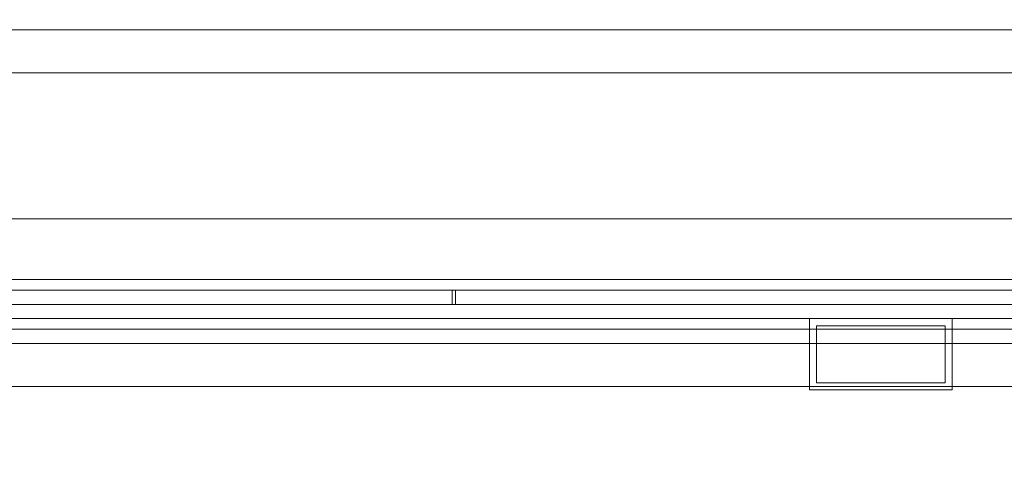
# Model space of a CAD drawing. Header units: millimetres. Extents: x -4395 to 65662, y -65530 to 6847.
# Tile 893 of 1034: x 25979 to 26255, y 1241 to 1367. Entities that reach past the tile are written whole.
import ezdxf

# ---------------------------------------------------------------- set-up
doc = ezdxf.new("R2010")
doc.units = ezdxf.units.MM
for name, color, linetype, lineweight in [('COTAS_P', 1, 'Continuous', 0), ('lateral_briquetadora', 7, 'Continuous', 0), ('lateral_C05', 7, 'Continuous', 0)]:
    doc.layers.add(name, color=color, linetype=linetype, lineweight=lineweight)
doc.dimstyles.new('R19_100', dxfattribs={"dimtxt": 250, "dimasz": 150, "dimexe": 150, "dimexo": 80, "dimgap": 100, "dimtad": 1, "dimtih": 1, "dimtoh": 1, "dimdsep": 46, "dimcen": 0.09, "dimadec": 0, "dimazin": 0, "dimtfac": 1, "dimtdec": 4, "dimtofl": 0, "dimtmove": 0, "dimatfit": 3, "dimfxl": 1, "dimtolj": 1, "dimtzin": 0, "dimarcsym": 0})

# ---------------------------------------------------------------- blocks, each defined once
blk = doc.blocks.new('DIM_R33_7')
at = {"layer": 'COTAS_P'}
for p, q in [((24250.07, 2141), (24400.07, 2186)), ((26750.07, 2141), (26600.07, 2186)), ((24250.07, 1241), (24250.07, 2141)), ((24250.07, 2141), (26750.07, 2141)), ((24250.07, 2141), (24400.07, 2096)), ((26750.07, 2141), (26600.07, 2096)), ((26750.07, 1241), (26750.07, 2141))]:
    blk.add_line(p, q, dxfattribs=at)
blk.add_text('2500 P', height=250, dxfattribs=at).set_placement((25500.07, 2241))

msp = doc.modelspace()

# ---------------------------------------------------------------- linework, layer by layer
at = {"layer": 'lateral_briquetadora'}
for p, q in [((26525.067, 1364), (25905.067, 1364)), ((26525.067, 1352), (25905.067, 1352)), ((26525.067, 1276), (25905.067, 1276)), ((26535.067, 1264), (25905.067, 1264)), ((25950.067, 1264), (26520.067, 1264))]:
    msp.add_line(p, q, dxfattribs=at)
at = {"layer": 'lateral_C05'}
for p, q in [((24310.067, 1311), (26690.067, 1311)), ((24250.067, 1294), (26750.067, 1294)), ((24310.067, 1294), (26690.067, 1294)), ((26067.071, 1294), (26067.081, 1294)), ((26067.081, 1294), (26067.098, 1294)), ((26067.098, 1294), (26067.122, 1294)), ((26067.122, 1294), (26067.153, 1294)), ((26067.153, 1294), (26067.19, 1294)), ((26067.19, 1294), (26067.233, 1294)), ((26067.233, 1294), (26067.283, 1294)), ((26067.283, 1294), (26067.34, 1294)), ((26067.34, 1294), (26067.402, 1294)), ((26067.402, 1294), (26067.471, 1294)), ((26067.471, 1294), (26067.545, 1294)), ((26067.545, 1294), (26067.625, 1294)), ((26067.625, 1294), (26067.711, 1294)), ((26067.711, 1294), (26067.802, 1294)), ((26067.802, 1294), (26067.897, 1294)), ((26067.897, 1294), (26067.998, 1294)), ((26067.998, 1294), (26068.103, 1294)), ((26068.103, 1294), (26068.212, 1294)), ((26068.212, 1294), (26068.325, 1294)), ((26068.325, 1294), (26068.442, 1294)), ((26068.442, 1294), (26068.563, 1294)), ((26068.563, 1294), (26068.686, 1294)), ((26068.686, 1294), (26068.813, 1294)), ((26068.813, 1294), (26068.942, 1294)), ((26068.942, 1294), (26069.073, 1294)), ((26069.073, 1294), (26069.206, 1294)), ((26069.206, 1294), (26069.34, 1294)), ((26069.34, 1294), (26069.476, 1294)), ((26069.476, 1294), (26069.612, 1294)), ((26069.612, 1294), (26069.749, 1294)), ((26069.749, 1294), (26069.886, 1294)), ((26069.886, 1294), (26070.023, 1294)), ((26070.023, 1294), (26070.159, 1294)), ((26070.159, 1294), (26070.295, 1294)), ((26070.295, 1294), (26070.429, 1294)), ((26070.429, 1294), (26070.562, 1294)), ((26070.562, 1294), (26070.693, 1294)), ((26070.693, 1294), (26070.822, 1294)), ((26070.822, 1294), (26070.949, 1294)), ((26070.949, 1294), (26071.072, 1294)), ((26071.072, 1294), (26071.192, 1294)), ((26071.192, 1294), (26071.309, 1294)), ((26071.309, 1294), (26071.423, 1294)), ((26071.423, 1294), (26071.532, 1294)), ((26071.532, 1294), (26071.637, 1294)), ((26071.637, 1294), (26071.738, 1294)), ((26071.738, 1294), (26071.833, 1294)), ((26071.833, 1294), (26071.924, 1294)), ((26071.924, 1294), (26072.01, 1294)), ((26072.01, 1294), (26072.09, 1294)), ((26072.09, 1294), (26072.164, 1294)), ((26072.164, 1294), (26072.233, 1294)), ((26072.233, 1294), (26072.295, 1294)), ((26072.295, 1294), (26072.352, 1294)), ((26072.352, 1294), (26072.402, 1294)), ((26072.402, 1294), (26072.445, 1294)), ((26072.445, 1294), (26072.482, 1294)), ((26072.482, 1294), (26072.513, 1294)), ((26072.513, 1294), (26072.537, 1294)), ((26072.537, 1294), (26072.554, 1294)), ((26072.554, 1294), (26072.564, 1294)), ((26128.071, 1294), (26128.081, 1294)), ((26128.081, 1294), (26128.098, 1294)), ((26128.098, 1294), (26128.122, 1294)), ((26128.122, 1294), (26128.153, 1294)), ((26128.153, 1294), (26128.19, 1294)), ((26128.19, 1294), (26128.233, 1294)), ((26128.233, 1294), (26128.283, 1294)), ((26128.283, 1294), (26128.34, 1294)), ((26128.34, 1294), (26128.402, 1294)), ((26128.402, 1294), (26128.471, 1294)), ((26128.471, 1294), (26128.545, 1294)), ((26128.545, 1294), (26128.625, 1294)), ((26128.625, 1294), (26128.711, 1294)), ((26128.711, 1294), (26128.802, 1294)), ((26128.802, 1294), (26128.897, 1294)), ((26128.897, 1294), (26128.998, 1294)), ((26128.998, 1294), (26129.103, 1294)), ((26129.103, 1294), (26129.212, 1294)), ((26129.212, 1294), (26129.325, 1294)), ((26129.325, 1294), (26129.442, 1294)), ((26129.442, 1294), (26129.563, 1294)), ((26129.563, 1294), (26129.686, 1294)), ((26129.686, 1294), (26129.813, 1294)), ((26129.813, 1294), (26129.942, 1294)), ((26129.942, 1294), (26130.073, 1294)), ((26130.073, 1294), (26130.206, 1294)), ((26130.206, 1294), (26130.34, 1294)), ((26130.34, 1294), (26130.476, 1294)), ((26130.476, 1294), (26130.612, 1294)), ((26130.612, 1294), (26130.749, 1294)), ((26130.749, 1294), (26130.886, 1294)), ((26130.886, 1294), (26131.023, 1294)), ((26131.023, 1294), (26131.159, 1294)), ((26131.159, 1294), (26131.295, 1294)), ((26131.295, 1294), (26131.429, 1294)), ((26131.429, 1294), (26131.562, 1294)), ((26131.562, 1294), (26131.693, 1294)), ((26131.693, 1294), (26131.822, 1294)), ((26131.822, 1294), (26131.949, 1294)), ((26131.949, 1294), (26132.072, 1294)), ((26132.072, 1294), (26132.192, 1294)), ((26132.192, 1294), (26132.309, 1294)), ((26132.309, 1294), (26132.423, 1294)), ((26132.423, 1294), (26132.532, 1294)), ((26132.532, 1294), (26132.637, 1294)), ((26132.637, 1294), (26132.738, 1294)), ((26132.738, 1294), (26132.833, 1294)), ((26132.833, 1294), (26132.924, 1294)), ((26132.924, 1294), (26133.01, 1294)), ((26133.01, 1294), (26133.09, 1294)), ((26133.09, 1294), (26133.164, 1294)), ((26133.164, 1294), (26133.233, 1294)), ((26133.233, 1294), (26133.295, 1294)), ((26133.295, 1294), (26133.352, 1294)), ((26133.352, 1294), (26133.402, 1294)), ((26133.402, 1294), (26133.445, 1294)), ((26133.445, 1294), (26133.482, 1294)), ((26133.482, 1294), (26133.513, 1294)), ((26133.513, 1294), (26133.537, 1294)), ((26133.537, 1294), (26133.554, 1294)), ((26133.554, 1294), (26133.564, 1294)), ((24250.067, 1291), (26750.067, 1291)), ((24310.067, 1291), (26690.067, 1291)), ((25500.567, 1291), (26099.817, 1291)), ((26062.826, 1291), (26062.841, 1291)), ((26062.841, 1291), (26062.863, 1291)), ((26062.863, 1291), (26062.893, 1291)), ((26062.893, 1291), (26062.93, 1291)), ((26062.93, 1291), (26062.974, 1291)), ((26062.974, 1291), (26063.025, 1291)), ((26063.025, 1291), (26063.083, 1291)), ((26063.083, 1291), (26063.148, 1291)), ((26063.148, 1291), (26063.219, 1291)), ((26063.219, 1291), (26063.297, 1291)), ((26063.297, 1291), (26063.382, 1291)), ((26063.382, 1291), (26063.472, 1291)), ((26063.472, 1291), (26063.568, 1291)), ((26063.568, 1291), (26063.67, 1291)), ((26063.67, 1291), (26063.777, 1291)), ((26063.777, 1291), (26063.889, 1291)), ((26063.889, 1291), (26064.006, 1291)), ((26064.006, 1291), (26064.128, 1291)), ((26064.128, 1291), (26064.253, 1291)), ((26064.253, 1291), (26064.383, 1291)), ((26064.383, 1291), (26064.516, 1291)), ((26064.516, 1291), (26064.652, 1291)), ((26064.652, 1291), (26064.791, 1291)), ((26064.698, 1291), (26064.711, 1291)), ((26064.721, 1291), (26064.704, 1291)), ((26064.711, 1291), (26064.731, 1291)), ((26064.745, 1291), (26064.721, 1291)), ((26064.731, 1291), (26064.759, 1291)), ((26064.777, 1291), (26064.745, 1291)), ((26064.759, 1291), (26064.794, 1291)), ((26064.816, 1291), (26064.777, 1291)), ((26064.791, 1291), (26064.933, 1291)), ((26064.794, 1291), (26064.836, 1291)), ((26064.862, 1291), (26064.816, 1291)), ((26064.836, 1291), (26064.885, 1291)), ((26064.915, 1291), (26064.862, 1291)), ((26064.885, 1291), (26064.942, 1291)), ((26064.975, 1291), (26064.915, 1291)), ((26064.933, 1291), (26065.077, 1291)), ((26064.942, 1291), (26065.005, 1291)), ((26065.042, 1291), (26064.975, 1291)), ((26065.005, 1291), (26065.075, 1291)), ((26065.115, 1291), (26065.042, 1291)), ((26065.151, 1291), (26065.075, 1291)), ((26065.077, 1291), (26065.223, 1291)), ((26065.195, 1291), (26065.115, 1291)), ((26069.401, 1291), (26065.151, 1291)), ((26065.28, 1291), (26065.195, 1291)), ((26065.223, 1291), (26065.37, 1291)), ((26065.372, 1291), (26065.28, 1291)), ((26065.37, 1291), (26065.519, 1291)), ((26065.47, 1291), (26065.372, 1291)), ((26065.573, 1291), (26065.47, 1291)), ((26065.519, 1291), (26065.668, 1291)), ((26065.682, 1291), (26065.573, 1291)), ((26065.817, 1291), (26065.668, 1291)), ((26065.795, 1291), (26065.682, 1291)), ((26065.913, 1291), (26065.795, 1291)), ((26073.817, 1291), (26065.817, 1291)), ((26066.036, 1291), (26065.913, 1291)), ((26066.163, 1291), (26066.036, 1291)), ((26066.293, 1291), (26066.163, 1291)), ((26066.427, 1291), (26066.293, 1291)), ((26066.564, 1291), (26066.427, 1291)), ((26066.704, 1291), (26066.564, 1291)), ((26066.847, 1291), (26066.704, 1291)), ((26066.991, 1291), (26066.847, 1291)), ((26067.138, 1291), (26066.991, 1291)), ((26067.071, 1291), (26067.081, 1291)), ((26067.081, 1291), (26067.098, 1291)), ((26067.098, 1291), (26067.122, 1291)), ((26067.122, 1291), (26067.153, 1291)), ((26067.285, 1291), (26067.138, 1291)), ((26067.153, 1291), (26067.19, 1291)), ((26067.19, 1291), (26067.233, 1291)), ((26067.233, 1291), (26067.283, 1291)), ((26067.283, 1291), (26067.34, 1291)), ((26067.434, 1291), (26067.285, 1291)), ((26067.34, 1291), (26067.402, 1291)), ((26067.402, 1291), (26067.471, 1291)), ((26067.583, 1291), (26067.434, 1291)), ((26067.471, 1291), (26067.545, 1291)), ((26067.545, 1291), (26067.625, 1291)), ((26067.733, 1291), (26067.583, 1291)), ((26067.625, 1291), (26067.711, 1291)), ((26067.711, 1291), (26067.802, 1291)), ((26067.882, 1291), (26067.733, 1291)), ((26067.802, 1291), (26067.897, 1291)), ((26068.031, 1291), (26067.882, 1291)), ((26067.897, 1291), (26067.998, 1291)), ((26067.998, 1291), (26068.103, 1291)), ((26068.179, 1291), (26068.031, 1291)), ((26068.103, 1291), (26068.212, 1291)), ((26068.326, 1291), (26068.179, 1291)), ((26068.212, 1291), (26068.325, 1291)), ((26068.325, 1291), (26068.442, 1291)), ((26068.472, 1291), (26068.326, 1291)), ((26068.442, 1291), (26068.563, 1291)), ((26068.615, 1291), (26068.472, 1291)), ((26068.563, 1291), (26068.686, 1291)), ((26068.756, 1291), (26068.615, 1291)), ((26068.686, 1291), (26068.813, 1291)), ((26068.895, 1291), (26068.756, 1291)), ((26068.813, 1291), (26068.942, 1291)), ((26069.03, 1291), (26068.895, 1291)), ((26068.942, 1291), (26069.073, 1291)), ((26069.162, 1291), (26069.03, 1291)), ((26069.073, 1291), (26069.206, 1291)), ((26069.291, 1291), (26069.162, 1291)), ((26069.206, 1291), (26069.34, 1291)), ((26069.416, 1291), (26069.291, 1291)), ((26069.34, 1291), (26069.476, 1291)), ((26069.401, 1291), (26069.483, 1291)), ((26069.536, 1291), (26069.416, 1291)), ((26069.476, 1291), (26069.612, 1291)), ((26069.483, 1291), (26069.571, 1291)), ((26069.652, 1291), (26069.536, 1291)), ((26069.571, 1291), (26069.665, 1291)), ((26069.612, 1291), (26069.749, 1291)), ((26069.762, 1291), (26069.652, 1291)), ((26069.665, 1291), (26069.765, 1291)), ((26069.749, 1291), (26069.886, 1291)), ((26069.868, 1291), (26069.762, 1291)), ((26069.765, 1291), (26069.87, 1291)), ((26069.968, 1291), (26069.868, 1291)), ((26069.87, 1291), (26069.98, 1291)), ((26069.886, 1291), (26070.023, 1291)), ((26070.063, 1291), (26069.968, 1291)), ((26069.98, 1291), (26070.095, 1291)), ((26070.023, 1291), (26070.159, 1291)), ((26070.152, 1291), (26070.063, 1291)), ((26070.095, 1291), (26070.215, 1291)), ((26070.234, 1291), (26070.152, 1291)), ((26070.159, 1291), (26070.295, 1291)), ((26070.215, 1291), (26070.339, 1291)), ((26070.234, 1291), (26074.484, 1291)), ((26070.295, 1291), (26070.429, 1291)), ((26070.339, 1291), (26070.467, 1291)), ((26070.429, 1291), (26070.562, 1291)), ((26070.467, 1291), (26070.598, 1291)), ((26070.562, 1291), (26070.693, 1291)), ((26070.598, 1291), (26070.733, 1291)), ((26070.693, 1291), (26070.822, 1291)), ((26070.733, 1291), (26070.871, 1291)), ((26070.822, 1291), (26070.949, 1291)), ((26070.871, 1291), (26071.011, 1291)), ((26070.949, 1291), (26071.072, 1291)), ((26071.011, 1291), (26071.154, 1291)), ((26071.072, 1291), (26071.192, 1291)), ((26071.154, 1291), (26071.298, 1291)), ((26071.192, 1291), (26071.309, 1291)), ((26071.298, 1291), (26071.444, 1291)), ((26071.309, 1291), (26071.423, 1291)), ((26071.423, 1291), (26071.532, 1291)), ((26071.444, 1291), (26071.592, 1291)), ((26071.532, 1291), (26071.637, 1291)), ((26071.592, 1291), (26071.74, 1291)), ((26071.637, 1291), (26071.738, 1291)), ((26071.738, 1291), (26071.833, 1291)), ((26071.74, 1291), (26071.889, 1291)), ((26071.833, 1291), (26071.924, 1291)), ((26071.889, 1291), (26072.038, 1291)), ((26071.924, 1291), (26072.01, 1291)), ((26072.01, 1291), (26072.09, 1291)), ((26072.038, 1291), (26072.187, 1291)), ((26072.09, 1291), (26072.164, 1291)), ((26072.164, 1291), (26072.233, 1291)), ((26072.187, 1291), (26072.335, 1291)), ((26072.233, 1291), (26072.295, 1291)), ((26072.295, 1291), (26072.352, 1291)), ((26072.335, 1291), (26072.482, 1291)), ((26072.352, 1291), (26072.402, 1291)), ((26072.402, 1291), (26072.445, 1291)), ((26072.445, 1291), (26072.482, 1291)), ((26072.482, 1291), (26072.628, 1291)), ((26072.482, 1291), (26072.513, 1291)), ((26072.513, 1291), (26072.537, 1291)), ((26072.537, 1291), (26072.554, 1291)), ((26072.554, 1291), (26072.564, 1291)), ((26072.628, 1291), (26072.772, 1291)), ((26072.772, 1291), (26072.914, 1291)), ((26072.914, 1291), (26073.053, 1291)), ((26073.053, 1291), (26073.19, 1291)), ((26073.19, 1291), (26073.324, 1291)), ((26073.324, 1291), (26073.455, 1291)), ((26073.455, 1291), (26073.581, 1291)), ((26073.581, 1291), (26073.704, 1291)), ((26073.704, 1291), (26073.822, 1291)), ((26073.817, 1291), (26073.965, 1291)), ((26073.822, 1291), (26073.936, 1291)), ((26073.936, 1291), (26074.045, 1291)), ((26073.965, 1291), (26074.112, 1291)), ((26074.045, 1291), (26074.148, 1291)), ((26074.112, 1291), (26074.258, 1291)), ((26074.148, 1291), (26074.247, 1291)), ((26074.247, 1291), (26074.339, 1291)), ((26074.258, 1291), (26074.403, 1291)), ((26074.339, 1291), (26074.426, 1291)), ((26074.403, 1291), (26074.546, 1291)), ((26074.426, 1291), (26074.506, 1291)), ((26074.484, 1291), (26074.556, 1291)), ((26074.506, 1291), (26074.58, 1291)), ((26074.546, 1291), (26074.688, 1291)), ((26074.622, 1291), (26074.556, 1291)), ((26074.58, 1291), (26074.648, 1291)), ((26074.682, 1291), (26074.622, 1291)), ((26074.648, 1291), (26074.709, 1291)), ((26074.736, 1291), (26074.682, 1291)), ((26074.688, 1291), (26074.828, 1291)), ((26074.709, 1291), (26074.763, 1291)), ((26074.784, 1291), (26074.736, 1291)), ((26074.763, 1291), (26074.81, 1291)), ((26074.826, 1291), (26074.784, 1291)), ((26074.81, 1291), (26074.85, 1291)), ((26074.861, 1291), (26074.826, 1291)), ((26074.828, 1291), (26074.966, 1291)), ((26074.85, 1291), (26074.883, 1291)), ((26074.89, 1291), (26074.861, 1291)), ((26074.883, 1291), (26074.909, 1291)), ((26074.913, 1291), (26074.89, 1291)), ((26074.929, 1291), (26074.913, 1291)), ((26074.928, 1291), (26074.939, 1291)), ((26074.966, 1291), (26075.1, 1291)), ((26075.1, 1291), (26075.232, 1291)), ((26075.232, 1291), (26075.36, 1291)), ((26075.36, 1291), (26075.484, 1291)), ((26075.484, 1291), (26075.605, 1291)), ((26075.605, 1291), (26075.721, 1291)), ((26075.832, 1291), (26075.721, 1291)), ((26075.939, 1291), (26075.832, 1291)), ((26076.04, 1291), (26075.939, 1291)), ((26076.137, 1291), (26076.04, 1291)), ((26076.227, 1291), (26076.137, 1291)), ((26076.312, 1291), (26076.227, 1291)), ((26076.391, 1291), (26076.312, 1291)), ((26076.463, 1291), (26076.391, 1291)), ((26076.529, 1291), (26076.463, 1291)), ((26076.589, 1291), (26076.529, 1291)), ((26076.642, 1291), (26076.589, 1291)), ((26076.688, 1291), (26076.642, 1291)), ((26076.728, 1291), (26076.688, 1291)), ((26076.76, 1291), (26076.728, 1291)), ((26076.785, 1291), (26076.76, 1291)), ((26076.803, 1291), (26076.785, 1291)), ((26076.814, 1291), (26076.803, 1291)), ((26099.817, 1287), (26099.817, 1291)), ((26100.817, 1287), (26100.817, 1291)), ((26100.817, 1291), (26700.067, 1291)), ((26123.826, 1291), (26123.841, 1291)), ((26123.841, 1291), (26123.863, 1291)), ((26123.863, 1291), (26123.893, 1291)), ((26123.893, 1291), (26123.93, 1291)), ((26123.93, 1291), (26123.974, 1291)), ((26123.974, 1291), (26124.025, 1291)), ((26124.025, 1291), (26124.083, 1291)), ((26124.083, 1291), (26124.148, 1291)), ((26124.148, 1291), (26124.219, 1291)), ((26124.219, 1291), (26124.297, 1291)), ((26124.297, 1291), (26124.382, 1291)), ((26124.382, 1291), (26124.472, 1291)), ((26124.472, 1291), (26124.568, 1291)), ((26124.568, 1291), (26124.67, 1291)), ((26124.67, 1291), (26124.777, 1291)), ((26124.777, 1291), (26124.889, 1291)), ((26124.889, 1291), (26125.006, 1291)), ((26125.006, 1291), (26125.128, 1291)), ((26125.128, 1291), (26125.253, 1291)), ((26125.253, 1291), (26125.383, 1291)), ((26125.383, 1291), (26125.516, 1291)), ((26125.516, 1291), (26125.652, 1291)), ((26125.652, 1291), (26125.791, 1291)), ((26125.711, 1291), (26125.698, 1291)), ((26125.704, 1291), (26125.721, 1291)), ((26125.731, 1291), (26125.711, 1291)), ((26125.721, 1291), (26125.745, 1291)), ((26125.759, 1291), (26125.731, 1291)), ((26125.745, 1291), (26125.777, 1291)), ((26125.794, 1291), (26125.759, 1291)), ((26125.777, 1291), (26125.816, 1291)), ((26125.791, 1291), (26125.933, 1291)), ((26125.836, 1291), (26125.794, 1291)), ((26125.816, 1291), (26125.862, 1291)), ((26125.885, 1291), (26125.836, 1291)), ((26125.862, 1291), (26125.915, 1291)), ((26125.942, 1291), (26125.885, 1291)), ((26125.915, 1291), (26125.975, 1291)), ((26125.933, 1291), (26126.077, 1291)), ((26126.005, 1291), (26125.942, 1291)), ((26125.975, 1291), (26126.042, 1291)), ((26126.075, 1291), (26126.005, 1291)), ((26126.042, 1291), (26126.115, 1291)), ((26126.151, 1291), (26126.075, 1291)), ((26126.077, 1291), (26126.223, 1291)), ((26126.115, 1291), (26126.195, 1291)), ((26126.151, 1291), (26130.401, 1291)), ((26126.195, 1291), (26126.28, 1291)), ((26126.223, 1291), (26126.37, 1291)), ((26126.28, 1291), (26126.372, 1291)), ((26126.37, 1291), (26126.519, 1291)), ((26126.372, 1291), (26126.47, 1291)), ((26126.47, 1291), (26126.573, 1291)), ((26126.519, 1291), (26126.668, 1291)), ((26126.573, 1291), (26126.682, 1291)), ((26126.668, 1291), (26126.817, 1291)), ((26126.682, 1291), (26126.795, 1291)), ((26126.795, 1291), (26126.913, 1291)), ((26126.817, 1291), (26134.817, 1291)), ((26126.913, 1291), (26127.036, 1291)), ((26127.036, 1291), (26127.163, 1291)), ((26127.163, 1291), (26127.293, 1291)), ((26127.293, 1291), (26127.427, 1291)), ((26127.427, 1291), (26127.564, 1291)), ((26127.564, 1291), (26127.704, 1291)), ((26127.704, 1291), (26127.847, 1291)), ((26127.847, 1291), (26127.991, 1291)), ((26127.991, 1291), (26128.138, 1291)), ((26128.071, 1291), (26128.081, 1291)), ((26128.081, 1291), (26128.098, 1291)), ((26128.098, 1291), (26128.122, 1291)), ((26128.122, 1291), (26128.153, 1291)), ((26128.138, 1291), (26128.285, 1291)), ((26128.153, 1291), (26128.19, 1291)), ((26128.19, 1291), (26128.233, 1291)), ((26128.233, 1291), (26128.283, 1291)), ((26128.283, 1291), (26128.34, 1291)), ((26128.285, 1291), (26128.434, 1291)), ((26128.34, 1291), (26128.402, 1291)), ((26128.402, 1291), (26128.471, 1291)), ((26128.434, 1291), (26128.583, 1291)), ((26128.471, 1291), (26128.545, 1291)), ((26128.545, 1291), (26128.625, 1291)), ((26128.583, 1291), (26128.733, 1291)), ((26128.625, 1291), (26128.711, 1291)), ((26128.711, 1291), (26128.802, 1291)), ((26128.733, 1291), (26128.882, 1291)), ((26128.802, 1291), (26128.897, 1291)), ((26128.882, 1291), (26129.031, 1291)), ((26128.897, 1291), (26128.998, 1291)), ((26128.998, 1291), (26129.103, 1291)), ((26129.031, 1291), (26129.179, 1291)), ((26129.103, 1291), (26129.212, 1291)), ((26129.179, 1291), (26129.326, 1291)), ((26129.212, 1291), (26129.325, 1291)), ((26129.325, 1291), (26129.442, 1291)), ((26129.326, 1291), (26129.472, 1291)), ((26129.442, 1291), (26129.563, 1291)), ((26129.472, 1291), (26129.615, 1291)), ((26129.563, 1291), (26129.686, 1291)), ((26129.615, 1291), (26129.756, 1291)), ((26129.686, 1291), (26129.813, 1291)), ((26129.756, 1291), (26129.895, 1291)), ((26129.813, 1291), (26129.942, 1291)), ((26129.895, 1291), (26130.03, 1291)), ((26129.942, 1291), (26130.073, 1291)), ((26130.03, 1291), (26130.162, 1291)), ((26130.073, 1291), (26130.206, 1291)), ((26130.162, 1291), (26130.291, 1291)), ((26130.206, 1291), (26130.34, 1291)), ((26130.291, 1291), (26130.416, 1291)), ((26130.34, 1291), (26130.476, 1291)), ((26130.401, 1291), (26130.483, 1291)), ((26130.416, 1291), (26130.536, 1291)), ((26130.476, 1291), (26130.612, 1291)), ((26130.571, 1291), (26130.483, 1291)), ((26130.536, 1291), (26130.652, 1291)), ((26130.665, 1291), (26130.571, 1291)), ((26130.612, 1291), (26130.749, 1291)), ((26130.652, 1291), (26130.762, 1291)), ((26130.765, 1291), (26130.665, 1291)), ((26130.749, 1291), (26130.886, 1291)), ((26130.762, 1291), (26130.868, 1291)), ((26130.87, 1291), (26130.765, 1291)), ((26130.868, 1291), (26130.968, 1291)), ((26130.98, 1291), (26130.87, 1291)), ((26130.886, 1291), (26131.023, 1291)), ((26130.968, 1291), (26131.063, 1291)), ((26131.095, 1291), (26130.98, 1291)), ((26131.023, 1291), (26131.159, 1291)), ((26131.063, 1291), (26131.152, 1291)), ((26131.215, 1291), (26131.095, 1291)), ((26131.152, 1291), (26131.234, 1291)), ((26131.159, 1291), (26131.295, 1291)), ((26131.339, 1291), (26131.215, 1291)), ((26131.234, 1291), (26135.484, 1291)), ((26131.295, 1291), (26131.429, 1291)), ((26131.467, 1291), (26131.339, 1291)), ((26131.429, 1291), (26131.562, 1291)), ((26131.598, 1291), (26131.467, 1291)), ((26131.562, 1291), (26131.693, 1291)), ((26131.733, 1291), (26131.598, 1291)), ((26131.693, 1291), (26131.822, 1291)), ((26131.871, 1291), (26131.733, 1291)), ((26131.822, 1291), (26131.949, 1291)), ((26132.011, 1291), (26131.871, 1291)), ((26131.949, 1291), (26132.072, 1291)), ((26132.154, 1291), (26132.011, 1291)), ((26132.072, 1291), (26132.192, 1291)), ((26132.298, 1291), (26132.154, 1291)), ((26132.192, 1291), (26132.309, 1291)), ((26132.444, 1291), (26132.298, 1291)), ((26132.309, 1291), (26132.423, 1291)), ((26132.423, 1291), (26132.532, 1291)), ((26132.592, 1291), (26132.444, 1291)), ((26132.532, 1291), (26132.637, 1291)), ((26132.74, 1291), (26132.592, 1291)), ((26132.637, 1291), (26132.738, 1291)), ((26132.738, 1291), (26132.833, 1291)), ((26132.889, 1291), (26132.74, 1291)), ((26132.833, 1291), (26132.924, 1291)), ((26133.038, 1291), (26132.889, 1291)), ((26132.924, 1291), (26133.01, 1291)), ((26133.01, 1291), (26133.09, 1291)), ((26133.187, 1291), (26133.038, 1291)), ((26133.09, 1291), (26133.164, 1291)), ((26133.164, 1291), (26133.233, 1291)), ((26133.335, 1291), (26133.187, 1291)), ((26133.233, 1291), (26133.295, 1291)), ((26133.295, 1291), (26133.352, 1291)), ((26133.482, 1291), (26133.335, 1291)), ((26133.352, 1291), (26133.402, 1291)), ((26133.402, 1291), (26133.445, 1291)), ((26133.445, 1291), (26133.482, 1291)), ((26133.628, 1291), (26133.482, 1291)), ((26133.482, 1291), (26133.513, 1291)), ((26133.513, 1291), (26133.537, 1291)), ((26133.537, 1291), (26133.554, 1291)), ((26133.554, 1291), (26133.564, 1291)), ((26133.772, 1291), (26133.628, 1291)), ((26133.914, 1291), (26133.772, 1291)), ((26134.053, 1291), (26133.914, 1291)), ((26134.19, 1291), (26134.053, 1291)), ((26134.324, 1291), (26134.19, 1291)), ((26134.455, 1291), (26134.324, 1291)), ((26134.581, 1291), (26134.455, 1291)), ((26134.704, 1291), (26134.581, 1291)), ((26134.822, 1291), (26134.704, 1291)), ((26134.817, 1291), (26134.965, 1291)), ((26134.936, 1291), (26134.822, 1291)), ((26135.045, 1291), (26134.936, 1291)), ((26134.965, 1291), (26135.112, 1291)), ((26135.148, 1291), (26135.045, 1291)), ((26135.112, 1291), (26135.258, 1291)), ((26135.247, 1291), (26135.148, 1291)), ((26135.339, 1291), (26135.247, 1291)), ((26135.258, 1291), (26135.403, 1291)), ((26135.426, 1291), (26135.339, 1291)), ((26135.403, 1291), (26135.546, 1291)), ((26135.506, 1291), (26135.426, 1291)), ((26135.484, 1291), (26135.556, 1291)), ((26135.58, 1291), (26135.506, 1291)), ((26135.546, 1291), (26135.688, 1291)), ((26135.556, 1291), (26135.622, 1291)), ((26135.648, 1291), (26135.58, 1291)), ((26135.622, 1291), (26135.682, 1291)), ((26135.709, 1291), (26135.648, 1291)), ((26135.682, 1291), (26135.736, 1291)), ((26135.688, 1291), (26135.828, 1291)), ((26135.763, 1291), (26135.709, 1291)), ((26135.736, 1291), (26135.784, 1291)), ((26135.81, 1291), (26135.763, 1291)), ((26135.784, 1291), (26135.826, 1291)), ((26135.85, 1291), (26135.81, 1291)), ((26135.826, 1291), (26135.861, 1291)), ((26135.828, 1291), (26135.966, 1291)), ((26135.883, 1291), (26135.85, 1291)), ((26135.861, 1291), (26135.89, 1291)), ((26135.909, 1291), (26135.883, 1291)), ((26135.89, 1291), (26135.913, 1291)), ((26135.913, 1291), (26135.929, 1291)), ((26135.939, 1291), (26135.928, 1291)), ((26135.966, 1291), (26136.1, 1291)), ((26136.1, 1291), (26136.232, 1291)), ((26136.232, 1291), (26136.36, 1291)), ((26136.36, 1291), (26136.484, 1291)), ((26136.484, 1291), (26136.605, 1291)), ((26136.605, 1291), (26136.721, 1291)), ((26136.721, 1291), (26136.832, 1291)), ((26136.832, 1291), (26136.939, 1291)), ((26136.939, 1291), (26137.04, 1291)), ((26137.04, 1291), (26137.137, 1291)), ((26137.137, 1291), (26137.227, 1291)), ((26137.227, 1291), (26137.312, 1291)), ((26137.312, 1291), (26137.391, 1291)), ((26137.391, 1291), (26137.463, 1291)), ((26137.463, 1291), (26137.529, 1291)), ((26137.529, 1291), (26137.589, 1291)), ((26137.589, 1291), (26137.642, 1291)), ((26137.642, 1291), (26137.688, 1291)), ((26137.688, 1291), (26137.728, 1291)), ((26137.728, 1291), (26137.76, 1291)), ((26137.76, 1291), (26137.785, 1291)), ((26137.785, 1291), (26137.803, 1291)), ((26137.803, 1291), (26137.814, 1291)), ((24300.067, 1287), (26700.067, 1287)), ((25500.567, 1287), (26099.817, 1287)), ((26062.826, 1287), (26062.841, 1287)), ((26062.841, 1287), (26062.863, 1287)), ((26062.863, 1287), (26062.893, 1287)), ((26062.893, 1287), (26062.93, 1287)), ((26062.93, 1287), (26062.974, 1287)), ((26062.974, 1287), (26063.025, 1287)), ((26063.025, 1287), (26063.083, 1287)), ((26063.083, 1287), (26063.148, 1287)), ((26063.148, 1287), (26063.219, 1287)), ((26063.219, 1287), (26063.297, 1287)), ((26063.297, 1287), (26063.382, 1287)), ((26063.382, 1287), (26063.472, 1287)), ((26063.472, 1287), (26063.568, 1287)), ((26063.568, 1287), (26063.67, 1287)), ((26063.67, 1287), (26063.777, 1287)), ((26063.777, 1287), (26063.889, 1287)), ((26063.889, 1287), (26064.006, 1287)), ((26064.006, 1287), (26064.128, 1287)), ((26064.128, 1287), (26064.253, 1287)), ((26064.253, 1287), (26064.383, 1287)), ((26064.383, 1287), (26064.516, 1287)), ((26064.516, 1287), (26064.652, 1287)), ((26064.652, 1287), (26064.791, 1287)), ((26064.698, 1287), (26064.711, 1287)), ((26064.721, 1287), (26064.704, 1287)), ((26064.711, 1287), (26064.731, 1287)), ((26064.745, 1287), (26064.721, 1287)), ((26064.731, 1287), (26064.759, 1287)), ((26064.777, 1287), (26064.745, 1287)), ((26064.759, 1287), (26064.794, 1287)), ((26064.816, 1287), (26064.777, 1287)), ((26064.791, 1287), (26064.933, 1287)), ((26064.794, 1287), (26064.836, 1287)), ((26064.862, 1287), (26064.816, 1287)), ((26064.836, 1287), (26064.885, 1287)), ((26064.915, 1287), (26064.862, 1287)), ((26064.885, 1287), (26064.942, 1287)), ((26064.975, 1287), (26064.915, 1287)), ((26064.933, 1287), (26065.077, 1287)), ((26064.942, 1287), (26065.005, 1287)), ((26065.042, 1287), (26064.975, 1287)), ((26065.005, 1287), (26065.075, 1287)), ((26065.115, 1287), (26065.042, 1287)), ((26065.151, 1287), (26065.075, 1287)), ((26065.077, 1287), (26065.223, 1287)), ((26065.195, 1287), (26065.115, 1287)), ((26069.401, 1287), (26065.151, 1287)), ((26065.28, 1287), (26065.195, 1287)), ((26065.223, 1287), (26065.37, 1287)), ((26065.372, 1287), (26065.28, 1287)), ((26065.37, 1287), (26065.519, 1287)), ((26065.47, 1287), (26065.372, 1287)), ((26065.573, 1287), (26065.47, 1287)), ((26065.519, 1287), (26065.668, 1287)), ((26065.682, 1287), (26065.573, 1287)), ((26065.817, 1287), (26065.668, 1287)), ((26065.795, 1287), (26065.682, 1287)), ((26065.913, 1287), (26065.795, 1287)), ((26073.817, 1287), (26065.817, 1287)), ((26066.036, 1287), (26065.913, 1287)), ((26066.163, 1287), (26066.036, 1287)), ((26066.293, 1287), (26066.163, 1287)), ((26066.427, 1287), (26066.293, 1287)), ((26066.564, 1287), (26066.427, 1287)), ((26066.704, 1287), (26066.564, 1287)), ((26066.847, 1287), (26066.704, 1287)), ((26066.991, 1287), (26066.847, 1287)), ((26067.138, 1287), (26066.991, 1287)), ((26067.071, 1287), (26067.081, 1287)), ((26067.081, 1287), (26067.098, 1287)), ((26067.098, 1287), (26067.122, 1287)), ((26067.122, 1287), (26067.153, 1287)), ((26067.285, 1287), (26067.138, 1287)), ((26067.153, 1287), (26067.19, 1287)), ((26067.19, 1287), (26067.233, 1287)), ((26067.233, 1287), (26067.283, 1287)), ((26067.283, 1287), (26067.34, 1287)), ((26067.434, 1287), (26067.285, 1287)), ((26067.34, 1287), (26067.402, 1287)), ((26067.402, 1287), (26067.471, 1287)), ((26067.583, 1287), (26067.434, 1287)), ((26067.471, 1287), (26067.545, 1287)), ((26067.545, 1287), (26067.625, 1287)), ((26067.733, 1287), (26067.583, 1287)), ((26067.625, 1287), (26067.711, 1287)), ((26067.711, 1287), (26067.802, 1287)), ((26067.882, 1287), (26067.733, 1287)), ((26067.802, 1287), (26067.897, 1287)), ((26068.031, 1287), (26067.882, 1287)), ((26067.897, 1287), (26067.998, 1287)), ((26067.998, 1287), (26068.103, 1287)), ((26068.179, 1287), (26068.031, 1287)), ((26068.103, 1287), (26068.212, 1287)), ((26068.326, 1287), (26068.179, 1287)), ((26068.212, 1287), (26068.325, 1287)), ((26068.325, 1287), (26068.442, 1287)), ((26068.472, 1287), (26068.326, 1287)), ((26068.442, 1287), (26068.563, 1287)), ((26068.615, 1287), (26068.472, 1287)), ((26068.563, 1287), (26068.686, 1287)), ((26068.756, 1287), (26068.615, 1287)), ((26068.686, 1287), (26068.813, 1287)), ((26068.895, 1287), (26068.756, 1287)), ((26068.813, 1287), (26068.942, 1287)), ((26069.03, 1287), (26068.895, 1287)), ((26068.942, 1287), (26069.073, 1287)), ((26069.162, 1287), (26069.03, 1287)), ((26069.073, 1287), (26069.206, 1287)), ((26069.291, 1287), (26069.162, 1287)), ((26069.206, 1287), (26069.34, 1287)), ((26069.416, 1287), (26069.291, 1287)), ((26069.34, 1287), (26069.476, 1287)), ((26069.401, 1287), (26069.483, 1287)), ((26069.536, 1287), (26069.416, 1287)), ((26069.476, 1287), (26069.612, 1287)), ((26069.483, 1287), (26069.571, 1287)), ((26069.652, 1287), (26069.536, 1287)), ((26069.571, 1287), (26069.665, 1287)), ((26069.612, 1287), (26069.749, 1287)), ((26069.762, 1287), (26069.652, 1287)), ((26069.665, 1287), (26069.765, 1287)), ((26069.886, 1287), (26069.749, 1287)), ((26069.868, 1287), (26069.762, 1287)), ((26069.765, 1287), (26069.87, 1287)), ((26069.968, 1287), (26069.868, 1287)), ((26069.87, 1287), (26069.98, 1287)), ((26069.886, 1287), (26070.023, 1287)), ((26070.063, 1287), (26069.968, 1287)), ((26069.98, 1287), (26070.095, 1287)), ((26070.023, 1287), (26070.159, 1287)), ((26070.152, 1287), (26070.063, 1287)), ((26070.095, 1287), (26070.215, 1287)), ((26070.234, 1287), (26070.152, 1287)), ((26070.159, 1287), (26070.295, 1287)), ((26070.215, 1287), (26070.339, 1287)), ((26070.234, 1287), (26074.484, 1287)), ((26070.295, 1287), (26070.429, 1287)), ((26070.339, 1287), (26070.467, 1287)), ((26070.429, 1287), (26070.562, 1287)), ((26070.467, 1287), (26070.598, 1287)), ((26070.562, 1287), (26070.693, 1287)), ((26070.598, 1287), (26070.733, 1287)), ((26070.693, 1287), (26070.822, 1287)), ((26070.733, 1287), (26070.871, 1287)), ((26070.822, 1287), (26070.949, 1287)), ((26070.871, 1287), (26071.011, 1287)), ((26070.949, 1287), (26071.072, 1287)), ((26071.011, 1287), (26071.154, 1287)), ((26071.072, 1287), (26071.192, 1287)), ((26071.154, 1287), (26071.298, 1287)), ((26071.192, 1287), (26071.309, 1287)), ((26071.298, 1287), (26071.444, 1287)), ((26071.309, 1287), (26071.423, 1287)), ((26071.423, 1287), (26071.532, 1287)), ((26071.444, 1287), (26071.592, 1287)), ((26071.532, 1287), (26071.637, 1287)), ((26071.592, 1287), (26071.74, 1287)), ((26071.637, 1287), (26071.738, 1287)), ((26071.738, 1287), (26071.833, 1287)), ((26071.74, 1287), (26071.889, 1287)), ((26071.833, 1287), (26071.924, 1287)), ((26071.889, 1287), (26072.038, 1287)), ((26071.924, 1287), (26072.01, 1287)), ((26072.01, 1287), (26072.09, 1287)), ((26072.038, 1287), (26072.187, 1287)), ((26072.09, 1287), (26072.164, 1287)), ((26072.164, 1287), (26072.233, 1287)), ((26072.187, 1287), (26072.335, 1287)), ((26072.233, 1287), (26072.295, 1287)), ((26072.295, 1287), (26072.352, 1287)), ((26072.335, 1287), (26072.482, 1287)), ((26072.352, 1287), (26072.402, 1287)), ((26072.402, 1287), (26072.445, 1287)), ((26072.445, 1287), (26072.482, 1287)), ((26072.482, 1287), (26072.513, 1287)), ((26072.482, 1287), (26072.628, 1287)), ((26072.513, 1287), (26072.537, 1287)), ((26072.537, 1287), (26072.554, 1287)), ((26072.554, 1287), (26072.564, 1287)), ((26072.628, 1287), (26072.772, 1287)), ((26072.772, 1287), (26072.914, 1287)), ((26072.914, 1287), (26073.053, 1287)), ((26073.053, 1287), (26073.19, 1287)), ((26073.19, 1287), (26073.324, 1287)), ((26073.324, 1287), (26073.455, 1287)), ((26073.455, 1287), (26073.581, 1287)), ((26073.581, 1287), (26073.704, 1287)), ((26073.704, 1287), (26073.822, 1287)), ((26073.817, 1287), (26073.965, 1287)), ((26073.822, 1287), (26073.936, 1287)), ((26073.936, 1287), (26074.045, 1287)), ((26073.965, 1287), (26074.112, 1287)), ((26074.045, 1287), (26074.148, 1287)), ((26074.112, 1287), (26074.258, 1287)), ((26074.148, 1287), (26074.247, 1287)), ((26074.247, 1287), (26074.339, 1287)), ((26074.258, 1287), (26074.403, 1287)), ((26074.339, 1287), (26074.426, 1287)), ((26074.403, 1287), (26074.546, 1287)), ((26074.426, 1287), (26074.506, 1287)), ((26074.484, 1287), (26074.556, 1287)), ((26074.506, 1287), (26074.58, 1287)), ((26074.546, 1287), (26074.688, 1287)), ((26074.622, 1287), (26074.556, 1287)), ((26074.58, 1287), (26074.648, 1287)), ((26074.682, 1287), (26074.622, 1287)), ((26074.648, 1287), (26074.709, 1287)), ((26074.736, 1287), (26074.682, 1287)), ((26074.688, 1287), (26074.828, 1287)), ((26074.709, 1287), (26074.763, 1287)), ((26074.784, 1287), (26074.736, 1287)), ((26074.763, 1287), (26074.81, 1287)), ((26074.826, 1287), (26074.784, 1287)), ((26074.81, 1287), (26074.85, 1287)), ((26074.861, 1287), (26074.826, 1287)), ((26074.828, 1287), (26074.966, 1287)), ((26074.85, 1287), (26074.883, 1287)), ((26074.89, 1287), (26074.861, 1287)), ((26074.883, 1287), (26074.909, 1287)), ((26074.913, 1287), (26074.89, 1287)), ((26074.929, 1287), (26074.913, 1287)), ((26074.928, 1287), (26074.939, 1287)), ((26074.966, 1287), (26075.1, 1287)), ((26075.1, 1287), (26075.232, 1287)), ((26075.232, 1287), (26075.36, 1287)), ((26075.36, 1287), (26075.484, 1287)), ((26075.484, 1287), (26075.605, 1287)), ((26075.605, 1287), (26075.721, 1287)), ((26075.832, 1287), (26075.721, 1287)), ((26075.939, 1287), (26075.832, 1287)), ((26076.04, 1287), (26075.939, 1287)), ((26076.137, 1287), (26076.04, 1287)), ((26076.227, 1287), (26076.137, 1287)), ((26076.312, 1287), (26076.227, 1287)), ((26076.391, 1287), (26076.312, 1287)), ((26076.463, 1287), (26076.391, 1287)), ((26076.529, 1287), (26076.463, 1287)), ((26076.589, 1287), (26076.529, 1287)), ((26076.642, 1287), (26076.589, 1287)), ((26076.688, 1287), (26076.642, 1287)), ((26076.728, 1287), (26076.688, 1287)), ((26076.76, 1287), (26076.728, 1287)), ((26076.785, 1287), (26076.76, 1287)), ((26076.803, 1287), (26076.785, 1287)), ((26076.814, 1287), (26076.803, 1287)), ((26100.817, 1287), (26700.067, 1287)), ((26123.826, 1287), (26123.841, 1287)), ((26123.841, 1287), (26123.863, 1287)), ((26123.863, 1287), (26123.893, 1287)), ((26123.893, 1287), (26123.93, 1287)), ((26123.93, 1287), (26123.974, 1287)), ((26123.974, 1287), (26124.025, 1287)), ((26124.025, 1287), (26124.083, 1287)), ((26124.083, 1287), (26124.148, 1287)), ((26124.148, 1287), (26124.219, 1287)), ((26124.219, 1287), (26124.297, 1287)), ((26124.297, 1287), (26124.382, 1287)), ((26124.382, 1287), (26124.472, 1287)), ((26124.472, 1287), (26124.568, 1287)), ((26124.568, 1287), (26124.67, 1287)), ((26124.67, 1287), (26124.777, 1287)), ((26124.777, 1287), (26124.889, 1287)), ((26124.889, 1287), (26125.006, 1287)), ((26125.006, 1287), (26125.128, 1287)), ((26125.128, 1287), (26125.253, 1287)), ((26125.253, 1287), (26125.383, 1287)), ((26125.383, 1287), (26125.516, 1287)), ((26125.516, 1287), (26125.652, 1287)), ((26125.652, 1287), (26125.791, 1287)), ((26125.711, 1287), (26125.698, 1287)), ((26125.704, 1287), (26125.721, 1287)), ((26125.731, 1287), (26125.711, 1287)), ((26125.721, 1287), (26125.745, 1287)), ((26125.759, 1287), (26125.731, 1287)), ((26125.745, 1287), (26125.777, 1287)), ((26125.794, 1287), (26125.759, 1287)), ((26125.777, 1287), (26125.816, 1287)), ((26125.791, 1287), (26125.933, 1287)), ((26125.836, 1287), (26125.794, 1287)), ((26125.816, 1287), (26125.862, 1287)), ((26125.885, 1287), (26125.836, 1287)), ((26125.862, 1287), (26125.915, 1287)), ((26125.942, 1287), (26125.885, 1287)), ((26125.915, 1287), (26125.975, 1287)), ((26125.933, 1287), (26126.077, 1287)), ((26126.005, 1287), (26125.942, 1287)), ((26125.975, 1287), (26126.042, 1287)), ((26126.075, 1287), (26126.005, 1287)), ((26126.042, 1287), (26126.115, 1287)), ((26126.151, 1287), (26126.075, 1287)), ((26126.077, 1287), (26126.223, 1287)), ((26126.115, 1287), (26126.195, 1287)), ((26126.151, 1287), (26130.401, 1287)), ((26126.195, 1287), (26126.28, 1287)), ((26126.223, 1287), (26126.37, 1287)), ((26126.28, 1287), (26126.372, 1287)), ((26126.37, 1287), (26126.519, 1287)), ((26126.372, 1287), (26126.47, 1287)), ((26126.47, 1287), (26126.573, 1287)), ((26126.519, 1287), (26126.668, 1287)), ((26126.573, 1287), (26126.682, 1287)), ((26126.668, 1287), (26126.817, 1287)), ((26126.682, 1287), (26126.795, 1287)), ((26126.795, 1287), (26126.913, 1287)), ((26126.817, 1287), (26134.817, 1287)), ((26126.913, 1287), (26127.036, 1287)), ((26127.036, 1287), (26127.163, 1287)), ((26127.163, 1287), (26127.293, 1287)), ((26127.293, 1287), (26127.427, 1287)), ((26127.427, 1287), (26127.564, 1287)), ((26127.564, 1287), (26127.704, 1287)), ((26127.704, 1287), (26127.847, 1287)), ((26127.847, 1287), (26127.991, 1287)), ((26127.991, 1287), (26128.138, 1287)), ((26128.071, 1287), (26128.081, 1287)), ((26128.081, 1287), (26128.098, 1287)), ((26128.098, 1287), (26128.122, 1287)), ((26128.122, 1287), (26128.153, 1287)), ((26128.138, 1287), (26128.285, 1287)), ((26128.153, 1287), (26128.19, 1287)), ((26128.19, 1287), (26128.233, 1287)), ((26128.233, 1287), (26128.283, 1287)), ((26128.283, 1287), (26128.34, 1287)), ((26128.285, 1287), (26128.434, 1287)), ((26128.34, 1287), (26128.402, 1287)), ((26128.402, 1287), (26128.471, 1287)), ((26128.434, 1287), (26128.583, 1287)), ((26128.471, 1287), (26128.545, 1287)), ((26128.545, 1287), (26128.625, 1287)), ((26128.583, 1287), (26128.733, 1287)), ((26128.625, 1287), (26128.711, 1287)), ((26128.711, 1287), (26128.802, 1287)), ((26128.733, 1287), (26128.882, 1287)), ((26128.802, 1287), (26128.897, 1287)), ((26128.882, 1287), (26129.031, 1287)), ((26128.897, 1287), (26128.998, 1287)), ((26128.998, 1287), (26129.103, 1287)), ((26129.031, 1287), (26129.179, 1287)), ((26129.103, 1287), (26129.212, 1287)), ((26129.179, 1287), (26129.326, 1287)), ((26129.212, 1287), (26129.325, 1287)), ((26129.325, 1287), (26129.442, 1287)), ((26129.326, 1287), (26129.472, 1287)), ((26129.442, 1287), (26129.563, 1287)), ((26129.472, 1287), (26129.615, 1287)), ((26129.563, 1287), (26129.686, 1287)), ((26129.615, 1287), (26129.756, 1287)), ((26129.686, 1287), (26129.813, 1287)), ((26129.756, 1287), (26129.895, 1287)), ((26129.813, 1287), (26129.942, 1287)), ((26129.895, 1287), (26130.03, 1287)), ((26129.942, 1287), (26130.073, 1287)), ((26130.03, 1287), (26130.162, 1287)), ((26130.073, 1287), (26130.206, 1287)), ((26130.162, 1287), (26130.291, 1287)), ((26130.206, 1287), (26130.34, 1287)), ((26130.291, 1287), (26130.416, 1287)), ((26130.34, 1287), (26130.476, 1287)), ((26130.401, 1287), (26130.483, 1287)), ((26130.416, 1287), (26130.536, 1287)), ((26130.476, 1287), (26130.612, 1287)), ((26130.571, 1287), (26130.483, 1287)), ((26130.536, 1287), (26130.652, 1287)), ((26130.665, 1287), (26130.571, 1287)), ((26130.612, 1287), (26130.749, 1287)), ((26130.652, 1287), (26130.762, 1287)), ((26130.765, 1287), (26130.665, 1287)), ((26130.749, 1287), (26130.886, 1287)), ((26130.762, 1287), (26130.868, 1287)), ((26130.87, 1287), (26130.765, 1287)), ((26130.868, 1287), (26130.968, 1287)), ((26130.98, 1287), (26130.87, 1287)), ((26131.023, 1287), (26130.886, 1287)), ((26130.968, 1287), (26131.063, 1287)), ((26131.095, 1287), (26130.98, 1287)), ((26131.023, 1287), (26131.159, 1287)), ((26131.063, 1287), (26131.152, 1287)), ((26131.215, 1287), (26131.095, 1287)), ((26131.152, 1287), (26131.234, 1287)), ((26131.295, 1287), (26131.159, 1287)), ((26131.339, 1287), (26131.215, 1287)), ((26131.234, 1287), (26135.484, 1287)), ((26131.295, 1287), (26131.429, 1287)), ((26131.467, 1287), (26131.339, 1287)), ((26131.562, 1287), (26131.429, 1287)), ((26131.598, 1287), (26131.467, 1287)), ((26131.693, 1287), (26131.562, 1287)), ((26131.733, 1287), (26131.598, 1287)), ((26131.822, 1287), (26131.693, 1287)), ((26131.871, 1287), (26131.733, 1287)), ((26131.949, 1287), (26131.822, 1287)), ((26132.011, 1287), (26131.871, 1287)), ((26132.072, 1287), (26131.949, 1287)), ((26132.154, 1287), (26132.011, 1287)), ((26132.072, 1287), (26132.192, 1287)), ((26132.298, 1287), (26132.154, 1287)), ((26132.192, 1287), (26132.309, 1287)), ((26132.444, 1287), (26132.298, 1287)), ((26132.309, 1287), (26132.423, 1287)), ((26132.423, 1287), (26132.532, 1287)), ((26132.592, 1287), (26132.444, 1287)), ((26132.532, 1287), (26132.637, 1287)), ((26132.74, 1287), (26132.592, 1287)), ((26132.637, 1287), (26132.738, 1287)), ((26132.738, 1287), (26132.833, 1287)), ((26132.889, 1287), (26132.74, 1287)), ((26132.833, 1287), (26132.924, 1287)), ((26133.038, 1287), (26132.889, 1287)), ((26132.924, 1287), (26133.01, 1287)), ((26133.01, 1287), (26133.09, 1287)), ((26133.187, 1287), (26133.038, 1287)), ((26133.09, 1287), (26133.164, 1287)), ((26133.164, 1287), (26133.233, 1287)), ((26133.335, 1287), (26133.187, 1287)), ((26133.233, 1287), (26133.295, 1287)), ((26133.295, 1287), (26133.352, 1287)), ((26133.482, 1287), (26133.335, 1287)), ((26133.352, 1287), (26133.402, 1287)), ((26133.402, 1287), (26133.445, 1287)), ((26133.445, 1287), (26133.482, 1287)), ((26133.482, 1287), (26133.513, 1287)), ((26133.628, 1287), (26133.482, 1287)), ((26133.513, 1287), (26133.537, 1287)), ((26133.537, 1287), (26133.554, 1287)), ((26133.554, 1287), (26133.564, 1287)), ((26133.772, 1287), (26133.628, 1287)), ((26133.914, 1287), (26133.772, 1287)), ((26134.053, 1287), (26133.914, 1287)), ((26134.19, 1287), (26134.053, 1287)), ((26134.324, 1287), (26134.19, 1287)), ((26134.455, 1287), (26134.324, 1287)), ((26134.581, 1287), (26134.455, 1287)), ((26134.704, 1287), (26134.581, 1287)), ((26134.822, 1287), (26134.704, 1287)), ((26134.817, 1287), (26134.965, 1287)), ((26134.936, 1287), (26134.822, 1287)), ((26135.045, 1287), (26134.936, 1287)), ((26134.965, 1287), (26135.112, 1287)), ((26135.148, 1287), (26135.045, 1287)), ((26135.112, 1287), (26135.258, 1287)), ((26135.247, 1287), (26135.148, 1287)), ((26135.339, 1287), (26135.247, 1287)), ((26135.258, 1287), (26135.403, 1287)), ((26135.426, 1287), (26135.339, 1287)), ((26135.403, 1287), (26135.546, 1287)), ((26135.506, 1287), (26135.426, 1287)), ((26135.484, 1287), (26135.556, 1287)), ((26135.58, 1287), (26135.506, 1287)), ((26135.546, 1287), (26135.688, 1287)), ((26135.556, 1287), (26135.622, 1287)), ((26135.648, 1287), (26135.58, 1287)), ((26135.622, 1287), (26135.682, 1287)), ((26135.709, 1287), (26135.648, 1287)), ((26135.682, 1287), (26135.736, 1287)), ((26135.688, 1287), (26135.828, 1287)), ((26135.763, 1287), (26135.709, 1287)), ((26135.736, 1287), (26135.784, 1287)), ((26135.81, 1287), (26135.763, 1287)), ((26135.784, 1287), (26135.826, 1287)), ((26135.85, 1287), (26135.81, 1287)), ((26135.826, 1287), (26135.861, 1287)), ((26135.828, 1287), (26135.966, 1287)), ((26135.883, 1287), (26135.85, 1287)), ((26135.861, 1287), (26135.89, 1287)), ((26135.909, 1287), (26135.883, 1287)), ((26135.89, 1287), (26135.913, 1287)), ((26135.913, 1287), (26135.929, 1287)), ((26135.939, 1287), (26135.928, 1287)), ((26135.966, 1287), (26136.1, 1287)), ((26136.1, 1287), (26136.232, 1287)), ((26136.232, 1287), (26136.36, 1287)), ((26136.36, 1287), (26136.484, 1287)), ((26136.484, 1287), (26136.605, 1287)), ((26136.605, 1287), (26136.721, 1287)), ((26136.721, 1287), (26136.832, 1287)), ((26136.832, 1287), (26136.939, 1287)), ((26136.939, 1287), (26137.04, 1287)), ((26137.04, 1287), (26137.137, 1287)), ((26137.137, 1287), (26137.227, 1287)), ((26137.227, 1287), (26137.312, 1287)), ((26137.312, 1287), (26137.391, 1287)), ((26137.391, 1287), (26137.463, 1287)), ((26137.463, 1287), (26137.529, 1287)), ((26137.529, 1287), (26137.589, 1287)), ((26137.589, 1287), (26137.642, 1287)), ((26137.642, 1287), (26137.688, 1287)), ((26137.688, 1287), (26137.728, 1287)), ((26137.728, 1287), (26137.76, 1287)), ((26137.76, 1287), (26137.785, 1287)), ((26137.785, 1287), (26137.803, 1287)), ((26137.803, 1287), (26137.814, 1287)), ((24300.067, 1283), (26700.067, 1283)), ((24310.067, 1283), (26690.067, 1283)), ((26067.071, 1283), (26067.081, 1283)), ((26067.081, 1283), (26067.098, 1283)), ((26067.098, 1283), (26067.122, 1283)), ((26067.122, 1283), (26067.153, 1283)), ((26067.153, 1283), (26067.19, 1283)), ((26067.19, 1283), (26067.233, 1283)), ((26067.233, 1283), (26067.283, 1283)), ((26067.283, 1283), (26067.34, 1283)), ((26067.34, 1283), (26067.402, 1283)), ((26067.402, 1283), (26067.471, 1283)), ((26067.471, 1283), (26067.545, 1283)), ((26067.545, 1283), (26067.625, 1283)), ((26067.625, 1283), (26067.711, 1283)), ((26067.711, 1283), (26067.802, 1283)), ((26067.802, 1283), (26067.897, 1283)), ((26067.897, 1283), (26067.998, 1283)), ((26067.998, 1283), (26068.103, 1283)), ((26068.103, 1283), (26068.212, 1283)), ((26068.212, 1283), (26068.325, 1283)), ((26068.325, 1283), (26068.442, 1283)), ((26068.442, 1283), (26068.563, 1283)), ((26068.563, 1283), (26068.686, 1283)), ((26068.686, 1283), (26068.813, 1283)), ((26068.813, 1283), (26068.942, 1283)), ((26068.942, 1283), (26069.073, 1283)), ((26069.073, 1283), (26069.206, 1283)), ((26069.206, 1283), (26069.34, 1283)), ((26069.34, 1283), (26069.476, 1283)), ((26069.476, 1283), (26069.612, 1283)), ((26069.612, 1283), (26069.749, 1283)), ((26069.886, 1283), (26069.749, 1283)), ((26069.886, 1283), (26070.023, 1283)), ((26070.023, 1283), (26070.159, 1283)), ((26070.159, 1283), (26070.295, 1283)), ((26070.295, 1283), (26070.429, 1283)), ((26070.429, 1283), (26070.562, 1283)), ((26070.562, 1283), (26070.693, 1283)), ((26070.693, 1283), (26070.822, 1283)), ((26070.822, 1283), (26070.949, 1283)), ((26070.949, 1283), (26071.072, 1283)), ((26071.072, 1283), (26071.192, 1283)), ((26071.192, 1283), (26071.309, 1283)), ((26071.309, 1283), (26071.423, 1283)), ((26071.423, 1283), (26071.532, 1283)), ((26071.532, 1283), (26071.637, 1283)), ((26071.637, 1283), (26071.738, 1283)), ((26071.738, 1283), (26071.833, 1283)), ((26071.833, 1283), (26071.924, 1283)), ((26071.924, 1283), (26072.01, 1283)), ((26072.01, 1283), (26072.09, 1283)), ((26072.09, 1283), (26072.164, 1283)), ((26072.164, 1283), (26072.233, 1283)), ((26072.233, 1283), (26072.295, 1283)), ((26072.295, 1283), (26072.352, 1283)), ((26072.352, 1283), (26072.402, 1283)), ((26072.402, 1283), (26072.445, 1283)), ((26072.445, 1283), (26072.482, 1283)), ((26072.482, 1283), (26072.513, 1283)), ((26072.513, 1283), (26072.537, 1283)), ((26072.537, 1283), (26072.554, 1283)), ((26072.554, 1283), (26072.564, 1283)), ((26128.071, 1283), (26128.081, 1283)), ((26128.081, 1283), (26128.098, 1283)), ((26128.098, 1283), (26128.122, 1283)), ((26128.122, 1283), (26128.153, 1283)), ((26128.153, 1283), (26128.19, 1283)), ((26128.19, 1283), (26128.233, 1283)), ((26128.233, 1283), (26128.283, 1283)), ((26128.283, 1283), (26128.34, 1283)), ((26128.34, 1283), (26128.402, 1283)), ((26128.402, 1283), (26128.471, 1283)), ((26128.471, 1283), (26128.545, 1283)), ((26128.545, 1283), (26128.625, 1283)), ((26128.625, 1283), (26128.711, 1283)), ((26128.711, 1283), (26128.802, 1283)), ((26128.802, 1283), (26128.897, 1283)), ((26128.897, 1283), (26128.998, 1283)), ((26128.998, 1283), (26129.103, 1283)), ((26129.103, 1283), (26129.212, 1283)), ((26129.212, 1283), (26129.325, 1283)), ((26129.325, 1283), (26129.442, 1283)), ((26129.442, 1283), (26129.563, 1283)), ((26129.563, 1283), (26129.686, 1283)), ((26129.686, 1283), (26129.813, 1283)), ((26129.813, 1283), (26129.942, 1283)), ((26129.942, 1283), (26130.073, 1283)), ((26130.073, 1283), (26130.206, 1283)), ((26130.206, 1283), (26130.34, 1283)), ((26130.34, 1283), (26130.476, 1283)), ((26130.476, 1283), (26130.612, 1283)), ((26130.612, 1283), (26130.749, 1283)), ((26130.749, 1283), (26130.886, 1283)), ((26131.023, 1283), (26130.886, 1283)), ((26131.023, 1283), (26131.159, 1283)), ((26131.295, 1283), (26131.159, 1283)), ((26131.295, 1283), (26131.429, 1283)), ((26131.562, 1283), (26131.429, 1283)), ((26131.693, 1283), (26131.562, 1283)), ((26131.822, 1283), (26131.693, 1283)), ((26131.949, 1283), (26131.822, 1283)), ((26132.072, 1283), (26131.949, 1283)), ((26132.072, 1283), (26132.192, 1283)), ((26132.192, 1283), (26132.309, 1283)), ((26132.309, 1283), (26132.423, 1283)), ((26132.423, 1283), (26132.532, 1283)), ((26132.532, 1283), (26132.637, 1283)), ((26132.637, 1283), (26132.738, 1283)), ((26132.738, 1283), (26132.833, 1283)), ((26132.833, 1283), (26132.924, 1283)), ((26132.924, 1283), (26133.01, 1283)), ((26133.01, 1283), (26133.09, 1283)), ((26133.09, 1283), (26133.164, 1283)), ((26133.164, 1283), (26133.233, 1283)), ((26133.233, 1283), (26133.295, 1283)), ((26133.295, 1283), (26133.352, 1283)), ((26133.352, 1283), (26133.402, 1283)), ((26133.402, 1283), (26133.445, 1283)), ((26133.445, 1283), (26133.482, 1283)), ((26133.482, 1283), (26133.513, 1283)), ((26133.513, 1283), (26133.537, 1283)), ((26133.537, 1283), (26133.554, 1283)), ((26133.554, 1283), (26133.564, 1283)), ((26200.067, 1263), (26200.067, 1283)), ((26200.067, 1283), (26240.067, 1283)), ((26240.067, 1263), (26240.067, 1283)), ((24310.067, 1280), (26690.067, 1280)), ((26202.067, 1281), (26202.067, 1265)), ((26202.067, 1281), (26238.067, 1281)), ((26238.067, 1281), (26238.067, 1265)), ((26202.067, 1265), (26238.067, 1265)), ((26200.067, 1263), (26240.067, 1263))]:
    msp.add_line(p, q, dxfattribs=at)

# ---------------------------------------------------------------- dimensions: what is measured, and where the dimension line sits
at = {"layer": 'COTAS_P'}
dim = msp.add_aligned_dim(p1=(24250.067, 1241), p2=(26750.067, 1241), distance=900, text='<> P', dimstyle='R19_100', dxfattribs=at)
dim.commit()
dim.dimension.update_dxf_attribs({"geometry": 'DIM_R33_7', "text_midpoint": (25500.067, 2141)})

doc.saveas('drawing.dxf')
